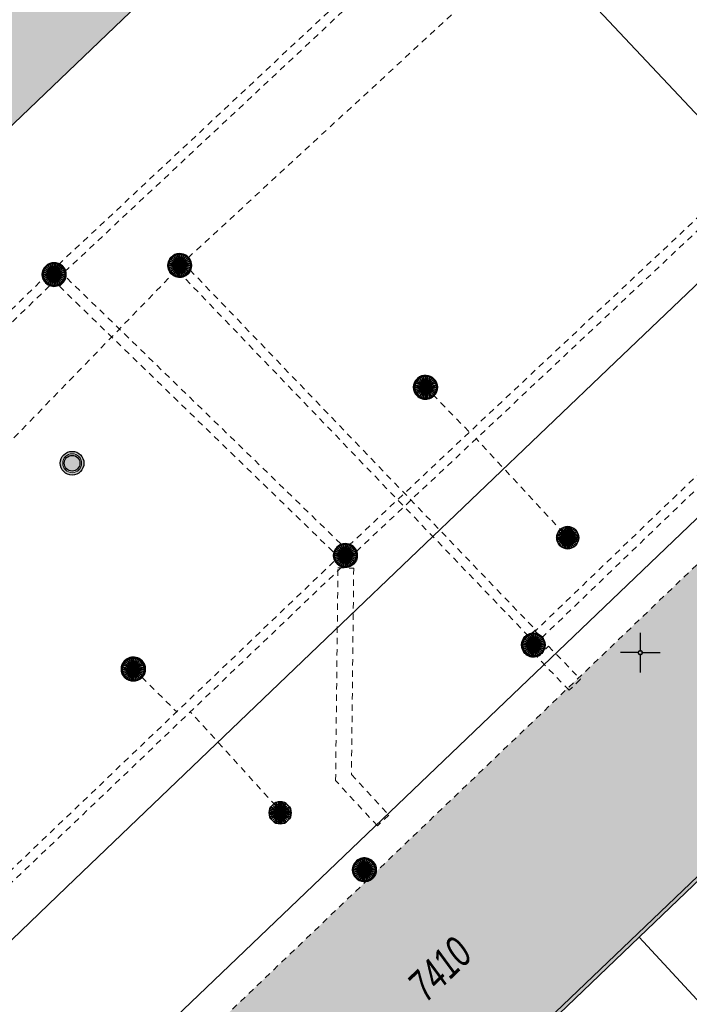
# Model space of a CAD drawing. Header units: metres. Extents: x 2695560 to 2696939, y 1260491 to 1262050.
# Tile 474 of 656: x 2695781 to 2695803, y 1261164 to 1261195. Entities that reach past the tile are written whole.
import ezdxf

# ---------------------------------------------------------------- set-up
doc = ezdxf.new("R2010")
doc.units = ezdxf.units.M
doc.linetypes.add('AUSGEZOGEN', pattern=[0])
doc.linetypes.add('VERDECKT2_S2', pattern=[0.36, 0.2, -0.16])
for name, color, linetype in [('XR$1$AV_Flächen (EO)', 7, 'AUSGEZOGEN'), ('XR$1$AV_Gebäudeflächen (BB)', 7, 'AUSGEZOGEN'), ('XR$1$AV_Gebäudeflächen (EO)', 7, 'AUSGEZOGEN'), ('XR$1$AV_Koordinatennetzpunkte', 7, 'AUSGEZOGEN'), ('XR$1$AV_Linien (BB)', 7, 'AUSGEZOGEN'), ('XR$1$AV_Versicherung-Nr.', 7, 'AUSGEZOGEN'), ('XR$1$AW_LK_Einlaufschacht alt', 24, 'AUSGEZOGEN'), ('XR$1$AW_LK_Schachtdeckel', 24, 'AUSGEZOGEN'), ('XR$1$PFAW', 255, 'AUSGEZOGEN'), ('XR$1$PFWA', 255, 'AUSGEZOGEN'), ('XR$1$WA_LK_Piezometer', 171, 'AUSGEZOGEN')]:
    doc.layers.add(name, color=color, linetype=linetype)
for name, color, linetype, lineweight in [('XR$2$ABW-Flaeche-oberirdisch', 6, 'AUSGEZOGEN', 18), ('XR$2$ABW-Linie-M-ungenau-tot', 6, 'AUSGEZOGEN', 18), ('XR$2$ABW-Linie-R-ungenau', 4, 'VERDECKT2_S2', 18), ('XR$2$ABW-LinieFlaeche-R-ungenau', 4, 'VERDECKT2_S2', 18), ('XR$2$ABW-Punkt', 6, 'AUSGEZOGEN', 18), ('XR$2$WAS-Linie-genau', 5, 'AUSGEZOGEN', 18), ('XR$2$WAS-Punkt', 5, 'AUSGEZOGEN', 18)]:
    doc.layers.add(name, color=color, linetype=linetype, lineweight=lineweight)
doc.styles.add('ARIAL', font='arial.ttf')

# ---------------------------------------------------------------- blocks, each defined once
blk = doc.blocks.new('COMPLEXOBJECT_332')
at = {"layer": 'XR$1$AV_Linien (BB)', "color": 7, "linetype": 'AUSGEZOGEN', "transparency": 33554687}
blk.add_lwpolyline([(5757.09, 11124.929), (5780.161, 11147.021), (5799.968, 11165.987), (5808.077, 11157.223), (5813.076, 11156.026), (5816.613, 11152.343), (5821.719, 11147.027), (5828.696, 11139.827), (5831.99, 11136.417)], dxfattribs=at)
blk = doc.blocks.new('BAV2041')
at = {"color": 7, "transparency": 33554687}
for p, q in [((0, 0.5), (0, 0.05)), ((-0.05, 0), (-0.5, 0)), ((0.05, 0), (0.5, 0)), ((0, -0.05), (0, -0.5))]:
    blk.add_line(p, q, dxfattribs=at)
blk.add_circle((0, 0), 0.05, dxfattribs=at)
for start, end in [(90, 270), (270, 90)]:
    blk.add_arc((0, 0), 0.05, start, end, dxfattribs=at)
blk = doc.blocks.new('BAW2089')
at = {"layer": 'XR$1$PFAW', "transparency": 33554687}
blk.add_hatch(color=7, dxfattribs=at).paths.add_polyline_path([(-0.5, 0.5), (-0.5, -0.5), (0.5, -0.5), (0.5, 0.5)])
at = {"transparency": 33554687}
blk.add_lwpolyline([(-0.5, 0.5), (0.5, 0.5), (0.5, -0.5), (-0.5, -0.5), (-0.5, 0.5)], close=True, dxfattribs=at)
at = {"layer": 'XR$1$PFAW', "transparency": 33554687}
blk.add_lwpolyline([(-0.5, 0.5), (0.5, 0.5), (0.5, -0.5), (-0.5, -0.5), (-0.5, 0.5)], close=True, dxfattribs=at)
blk = doc.blocks.new('BAW2082')
at = {"layer": 'XR$1$PFAW', "transparency": 33554687}
blk.add_hatch(color=7, dxfattribs=at).paths.add_polyline_path([(0.509, -0.003), (0.499, 0.098), (0.469, 0.194), (0.42, 0.283), (0.354, 0.359), (0.274, 0.421), (0.183, 0.466), (0.085, 0.491), (-0.016, 0.496), (-0.116, 0.481), (-0.211, 0.446), (-0.297, 0.392), (-0.37, 0.323), (-0.428, 0.24), (-0.468, 0.147), (-0.488, 0.047), (-0.488, -0.054), (-0.468, -0.153), (-0.428, -0.246), (-0.37, -0.329), (-0.297, -0.398), (-0.211, -0.452), (-0.116, -0.487), (-0.016, -0.502), (0.085, -0.497), (0.183, -0.472), (0.274, -0.427), (0.354, -0.366), (0.42, -0.289), (0.469, -0.2), (0.499, -0.104)])
at = {"transparency": 33554687}
for start, end in [(91.1948, 268.8052), (268.8052, 91.1948)]:
    blk.add_arc((0.01, 0), 0.5, start, end, dxfattribs=at)
at = {"layer": 'XR$1$PFAW', "transparency": 33554687}
blk.add_circle((0.009, -0.003), 0.5, dxfattribs=at)
blk = doc.blocks.new('BAW2088')
at = {"layer": 'XR$1$PFAW', "transparency": 33554687}
blk.add_hatch(color=253, dxfattribs=at).paths.add_polyline_path([(0.51, 0), (0.5, 0.101), (0.47, 0.197), (0.421, 0.286), (0.355, 0.362), (0.275, 0.424), (0.184, 0.469), (0.086, 0.494), (-0.015, 0.499), (-0.115, 0.484), (-0.21, 0.449), (-0.296, 0.395), (-0.369, 0.326), (-0.427, 0.243), (-0.467, 0.15), (-0.487, 0.051), (-0.487, -0.051), (-0.467, -0.15), (-0.427, -0.243), (-0.369, -0.326), (-0.296, -0.395), (-0.21, -0.449), (-0.115, -0.484), (-0.015, -0.499), (0.086, -0.494), (0.184, -0.469), (0.275, -0.424), (0.355, -0.362), (0.421, -0.286), (0.47, -0.197), (0.5, -0.101)])
at = {"transparency": 33554687}
for start, end in [(91.1948, 268.8052), (268.8052, 91.1948)]:
    blk.add_arc((0.01, 0), 0.5, start, end, dxfattribs=at)
at = {"layer": 'XR$1$PFAW', "transparency": 33554687}
blk.add_circle((0.01, 0), 0.5, dxfattribs=at)
blk = doc.blocks.new('BWA1376')
at = {"true_color": 0x000000, "transparency": 33554687}
h = blk.add_hatch(color=18, dxfattribs=at)
h.paths.add_polyline_path([(0.5, 0), (0.49, 0.101), (0.459, 0.197), (0.41, 0.286), (0.344, 0.362), (0.264, 0.424), (0.174, 0.469), (0.076, 0.494), (-0.025, 0.499), (-0.125, 0.484), (-0.22, 0.449), (-0.306, 0.395), (-0.379, 0.326), (-0.437, 0.243), (-0.477, 0.15), (-0.497, 0.051), (-0.497, -0.051), (-0.477, -0.15), (-0.437, -0.243), (-0.379, -0.326), (-0.306, -0.395), (-0.22, -0.449), (-0.125, -0.484), (-0.025, -0.499), (0.076, -0.494), (0.174, -0.469), (0.264, -0.424), (0.344, -0.362), (0.41, -0.286), (0.459, -0.197), (0.49, -0.101)])
h.paths.add_polyline_path([(0.326, 0.067), (0.333, 0), (0.326, -0.067), (0.306, -0.131), (0.273, -0.19), (0.229, -0.241), (0.176, -0.283), (0.116, -0.312), (0.05, -0.329), (-0.017, -0.333), (-0.083, -0.322), (-0.147, -0.299), (-0.204, -0.263), (-0.253, -0.217), (-0.291, -0.162), (-0.318, -0.1), (-0.331, -0.034), (-0.331, 0.034), (-0.318, 0.1), (-0.291, 0.162), (-0.253, 0.217), (-0.204, 0.263), (-0.147, 0.299), (-0.083, 0.322), (-0.017, 0.333), (0.05, 0.329), (0.116, 0.312), (0.176, 0.283), (0.229, 0.241), (0.273, 0.19), (0.306, 0.131)], flags=16)
at = {"layer": 'XR$1$PFWA', "transparency": 33554687}
blk.add_hatch(color=7, dxfattribs=at).paths.add_polyline_path([(0.5, 0), (0.49, 0.101), (0.459, 0.197), (0.41, 0.286), (0.344, 0.362), (0.264, 0.424), (0.174, 0.469), (0.076, 0.494), (-0.025, 0.499), (-0.125, 0.484), (-0.22, 0.449), (-0.306, 0.395), (-0.379, 0.326), (-0.437, 0.243), (-0.477, 0.15), (-0.497, 0.051), (-0.497, -0.051), (-0.477, -0.15), (-0.437, -0.243), (-0.379, -0.326), (-0.306, -0.395), (-0.22, -0.449), (-0.125, -0.484), (-0.025, -0.499), (0.076, -0.494), (0.174, -0.469), (0.264, -0.424), (0.344, -0.362), (0.41, -0.286), (0.459, -0.197), (0.49, -0.101)])
at = {"transparency": 33554687}
for radius in [0.5, 0.333]:
    blk.add_circle((0, 0), radius, dxfattribs=at)
blk = doc.blocks.new('WAS-SCHACHT')
at = {"layer": 'XR$2$WAS-Punkt', "linetype": 'AUSGEZOGEN', "transparency": 33554687}
blk.add_circle((0, 0, 502500), 300, dxfattribs=at)
blk = doc.blocks.new('ABW-NORMSCHACHT_WEITERE')
at = {"layer": 'XR$2$ABW-Punkt', "linetype": 'AUSGEZOGEN', "lineweight": 25, "transparency": 33554687}
for points in [[(-196, 39, 2500), (0, 0, 2500), (-200, 0, 2500)], [(-196, 39), (0, 0), (-200, 0)], [(-196, 39, 2500), (-196, 39), (-200, 0), (-200, 0, 2500)], [(-200, 0, 2500), (0, 0, 2500), (-196, -39, 2500)], [(-200, 0), (0, 0), (-196, -39)], [(-185, 77, 2500), (0, 0, 2500), (-196, 39, 2500)], [(-185, 77), (0, 0), (-196, 39)], [(-185, 77, 2500), (-185, 77), (-196, 39), (-196, 39, 2500)], [(-196, -39, 2500), (0, 0, 2500), (-185, -77, 2500)], [(-196, -39), (0, 0), (-185, -77)], [(-166, 111, 2500), (0, 0, 2500), (-185, 77, 2500)], [(-166, 111), (0, 0), (-185, 77)], [(-166, 111, 2500), (-166, 111), (-185, 77), (-185, 77, 2500)], [(-185, -77, 2500), (0, 0, 2500), (-166, -111, 2500)], [(-185, -77), (0, 0), (-166, -111)], [(-141, 141, 2500), (0, 0, 2500), (-166, 111, 2500)], [(-141, 141), (0, 0), (-166, 111)], [(-141, 141, 2500), (-141, 141), (-166, 111), (-166, 111, 2500)], [(-166, -111, 2500), (0, 0, 2500), (-141, -141, 2500)], [(-166, -111), (0, 0), (-141, -141)], [(-111, 166, 2500), (0, 0, 2500), (-141, 141, 2500)], [(-111, 166), (0, 0), (-141, 141)], [(-111, 166, 2500), (-111, 166), (-141, 141), (-141, 141, 2500)], [(-141, -141, 2500), (0, 0, 2500), (-111, -166, 2500)], [(-141, -141), (0, 0), (-111, -166)], [(-77, 185, 2500), (0, 0, 2500), (-111, 166, 2500)], [(-77, 185), (0, 0), (-111, 166)], [(-77, 185, 2500), (-77, 185), (-111, 166), (-111, 166, 2500)], [(-111, -166, 2500), (0, 0, 2500), (-77, -185, 2500)], [(-111, -166), (0, 0), (-77, -185)], [(-39, 196, 2500), (0, 0, 2500), (-77, 185, 2500)], [(-39, 196), (0, 0), (-77, 185)], [(-39, 196, 2500), (-39, 196), (-77, 185), (-77, 185, 2500)], [(-77, -185, 2500), (0, 0, 2500), (-39, -196, 2500)], [(-77, -185), (0, 0), (-39, -196)], [(0, 200, 2500), (0, 0, 2500), (-39, 196, 2500)], [(0, 200), (0, 0), (-39, 196)], [(0, 200, 2500), (0, 200), (-39, 196), (-39, 196, 2500)], [(-39, -196, 2500), (0, 0, 2500), (0, -200, 2500)], [(-39, -196), (0, 0), (0, -200)], [(39, 196, 2500), (0, 0, 2500), (0, 200, 2500)], [(39, 196), (0, 0), (0, 200)], [(39, 196, 2500), (39, 196), (0, 200), (0, 200, 2500)], [(77, 185, 2500), (0, 0, 2500), (39, 196, 2500)], [(77, 185), (0, 0), (39, 196)], [(111, 166, 2500), (0, 0, 2500), (77, 185, 2500)], [(111, 166), (0, 0), (77, 185)], [(141, 141, 2500), (0, 0, 2500), (111, 166, 2500)], [(141, 141), (0, 0), (111, 166)], [(166, 111, 2500), (0, 0, 2500), (141, 141, 2500)], [(166, 111), (0, 0), (141, 141)], [(185, 77, 2500), (0, 0, 2500), (166, 111, 2500)], [(185, 77), (0, 0), (166, 111)], [(196, 39, 2500), (0, 0, 2500), (185, 77, 2500)], [(196, 39), (0, 0), (185, 77)], [(200, 0, 2500), (0, 0, 2500), (196, 39, 2500)], [(200, 0), (0, 0), (196, 39)], [(0, -200, 2500), (0, 0, 2500), (39, -196, 2500)], [(39, -196, 2500), (0, 0, 2500), (77, -185, 2500)], [(77, -185, 2500), (0, 0, 2500), (111, -166, 2500)], [(111, -166, 2500), (0, 0, 2500), (141, -141, 2500)], [(141, -141, 2500), (0, 0, 2500), (166, -111, 2500)], [(166, -111, 2500), (0, 0, 2500), (185, -77, 2500)], [(185, -77, 2500), (0, 0, 2500), (196, -39, 2500)], [(196, -39, 2500), (0, 0, 2500), (200, 0, 2500)], [(0, -200), (0, 0), (39, -196)], [(39, -196), (0, 0), (77, -185)], [(77, -185), (0, 0), (111, -166)], [(111, -166), (0, 0), (141, -141)], [(141, -141), (0, 0), (166, -111)], [(166, -111), (0, 0), (185, -77)], [(185, -77), (0, 0), (196, -39)], [(196, -39), (0, 0), (200, 0)], [(77, 185, 2500), (77, 185), (39, 196), (39, 196, 2500)], [(111, 166, 2500), (111, 166), (77, 185), (77, 185, 2500)], [(141, 141, 2500), (141, 141), (111, 166), (111, 166, 2500)], [(166, 111, 2500), (166, 111), (141, 141), (141, 141, 2500)], [(185, 77, 2500), (185, 77), (166, 111), (166, 111, 2500)], [(196, 39, 2500), (196, 39), (185, 77), (185, 77, 2500)], [(200, 0, 2500), (200, 0), (196, 39), (196, 39, 2500)], [(-200, 0, 2500), (-200, 0), (-196, -39), (-196, -39, 2500)], [(-196, -39, 2500), (-196, -39), (-185, -77), (-185, -77, 2500)], [(-185, -77, 2500), (-185, -77), (-166, -111), (-166, -111, 2500)], [(-166, -111, 2500), (-166, -111), (-141, -141), (-141, -141, 2500)], [(-141, -141, 2500), (-141, -141), (-111, -166), (-111, -166, 2500)], [(-111, -166, 2500), (-111, -166), (-77, -185), (-77, -185, 2500)], [(-77, -185, 2500), (-77, -185), (-39, -196), (-39, -196, 2500)], [(-39, -196, 2500), (-39, -196), (0, -200), (0, -200, 2500)], [(0, -200, 2500), (0, -200), (39, -196), (39, -196, 2500)], [(39, -196, 2500), (39, -196), (77, -185), (77, -185, 2500)], [(77, -185, 2500), (77, -185), (111, -166), (111, -166, 2500)], [(111, -166, 2500), (111, -166), (141, -141), (141, -141, 2500)], [(141, -141, 2500), (141, -141), (166, -111), (166, -111, 2500)], [(166, -111, 2500), (166, -111), (185, -77), (185, -77, 2500)], [(185, -77, 2500), (185, -77), (196, -39), (196, -39, 2500)], [(196, -39, 2500), (196, -39), (200, 0), (200, 0, 2500)]]:
    blk.add_3dface(points, dxfattribs=at)
blk = doc.blocks.new('ABW-KONTROLLSCHACHT')
at = {"layer": 'XR$2$ABW-Punkt', "linetype": 'AUSGEZOGEN', "lineweight": 25, "transparency": 33554687}
for points in [[(-134, 323, 2500), (0, 0, 2500), (-194, 291, 2500)], [(-134, 323), (0, 0), (-194, 291)], [(-134, 323, 2500), (-134, 323), (-194, 291), (-194, 291, 2500)], [(-68, 343, 2500), (0, 0, 2500), (-134, 323, 2500)], [(-68, 343), (0, 0), (-134, 323)], [(-68, 343, 2500), (-68, 343), (-134, 323), (-134, 323, 2500)], [(0, 350, 2500), (0, 0, 2500), (-68, 343, 2500)], [(0, 350), (0, 0), (-68, 343)], [(0, 350, 2500), (0, 350), (-68, 343), (-68, 343, 2500)], [(68, 343, 2500), (0, 0, 2500), (0, 350, 2500)], [(68, 343), (0, 0), (0, 350)], [(68, 343, 2500), (68, 343), (0, 350), (0, 350, 2500)], [(134, 323, 2500), (0, 0, 2500), (68, 343, 2500)], [(134, 323), (0, 0), (68, 343)], [(194, 291, 2500), (0, 0, 2500), (134, 323, 2500)], [(194, 291), (0, 0), (134, 323)], [(134, 323, 2500), (134, 323), (68, 343), (68, 343, 2500)], [(194, 291, 2500), (194, 291), (134, 323), (134, 323, 2500)], [(-343, 68, 2500), (0, 0, 2500), (-350, 0, 2500)], [(-343, 68), (0, 0), (-350, 0)], [(-343, 68, 2500), (-343, 68), (-350, 0), (-350, 0, 2500)], [(-350, 0, 2500), (0, 0, 2500), (-343, -68, 2500)], [(-350, 0), (0, 0), (-343, -68)], [(-323, 134, 2500), (0, 0, 2500), (-343, 68, 2500)], [(-323, 134), (0, 0), (-343, 68)], [(-323, 134, 2500), (-323, 134), (-343, 68), (-343, 68, 2500)], [(-343, -68, 2500), (0, 0, 2500), (-323, -134, 2500)], [(-343, -68), (0, 0), (-323, -134)], [(-291, 194, 2500), (0, 0, 2500), (-323, 134, 2500)], [(-291, 194), (0, 0), (-323, 134)], [(-291, 194, 2500), (-291, 194), (-323, 134), (-323, 134, 2500)], [(-323, -134, 2500), (0, 0, 2500), (-291, -194, 2500)], [(-323, -134), (0, 0), (-291, -194)], [(-247, 247, 2500), (0, 0, 2500), (-291, 194, 2500)], [(-247, 247), (0, 0), (-291, 194)], [(-247, 247, 2500), (-247, 247), (-291, 194), (-291, 194, 2500)], [(-291, -194, 2500), (0, 0, 2500), (-247, -247, 2500)], [(-291, -194), (0, 0), (-247, -247)], [(-194, 291, 2500), (0, 0, 2500), (-247, 247, 2500)], [(-194, 291), (0, 0), (-247, 247)], [(-194, 291, 2500), (-194, 291), (-247, 247), (-247, 247, 2500)], [(-247, -247, 2500), (0, 0, 2500), (-194, -291, 2500)], [(-247, -247), (0, 0), (-194, -291)], [(-194, -291, 2500), (0, 0, 2500), (-134, -323, 2500)], [(-194, -291), (0, 0), (-134, -323)], [(-134, -323, 2500), (0, 0, 2500), (-68, -343, 2500)], [(-134, -323), (0, 0), (-68, -343)], [(-68, -343, 2500), (0, 0, 2500), (0, -350, 2500)], [(-68, -343), (0, 0), (0, -350)], [(247, 247, 2500), (0, 0, 2500), (194, 291, 2500)], [(247, 247), (0, 0), (194, 291)], [(291, 194, 2500), (0, 0, 2500), (247, 247, 2500)], [(291, 194), (0, 0), (247, 247)], [(323, 134, 2500), (0, 0, 2500), (291, 194, 2500)], [(323, 134), (0, 0), (291, 194)], [(343, 68, 2500), (0, 0, 2500), (323, 134, 2500)], [(343, 68), (0, 0), (323, 134)], [(350, 0, 2500), (0, 0, 2500), (343, 68, 2500)], [(350, 0), (0, 0), (343, 68)], [(0, -350, 2500), (0, 0, 2500), (68, -343, 2500)], [(68, -343, 2500), (0, 0, 2500), (134, -323, 2500)], [(134, -323, 2500), (0, 0, 2500), (194, -291, 2500)], [(194, -291, 2500), (0, 0, 2500), (247, -247, 2500)], [(247, -247, 2500), (0, 0, 2500), (291, -194, 2500)], [(291, -194, 2500), (0, 0, 2500), (323, -134, 2500)], [(323, -134, 2500), (0, 0, 2500), (343, -68, 2500)], [(343, -68, 2500), (0, 0, 2500), (350, 0, 2500)], [(0, -350), (0, 0), (68, -343)], [(68, -343), (0, 0), (134, -323)], [(134, -323), (0, 0), (194, -291)], [(194, -291), (0, 0), (247, -247)], [(247, -247), (0, 0), (291, -194)], [(291, -194), (0, 0), (323, -134)], [(323, -134), (0, 0), (343, -68)], [(343, -68), (0, 0), (350, 0)], [(247, 247, 2500), (247, 247), (194, 291), (194, 291, 2500)], [(291, 194, 2500), (291, 194), (247, 247), (247, 247, 2500)], [(323, 134, 2500), (323, 134), (291, 194), (291, 194, 2500)], [(343, 68, 2500), (343, 68), (323, 134), (323, 134, 2500)], [(350, 0, 2500), (350, 0), (343, 68), (343, 68, 2500)], [(-350, 0, 2500), (-350, 0), (-343, -68), (-343, -68, 2500)], [(-343, -68, 2500), (-343, -68), (-323, -134), (-323, -134, 2500)], [(-323, -134, 2500), (-323, -134), (-291, -194), (-291, -194, 2500)], [(-291, -194, 2500), (-291, -194), (-247, -247), (-247, -247, 2500)], [(-247, -247, 2500), (-247, -247), (-194, -291), (-194, -291, 2500)], [(-194, -291, 2500), (-194, -291), (-134, -323), (-134, -323, 2500)], [(134, -323, 2500), (134, -323), (194, -291), (194, -291, 2500)], [(194, -291, 2500), (194, -291), (247, -247), (247, -247, 2500)], [(247, -247, 2500), (247, -247), (291, -194), (291, -194, 2500)], [(291, -194, 2500), (291, -194), (323, -134), (323, -134, 2500)], [(323, -134, 2500), (323, -134), (343, -68), (343, -68, 2500)], [(343, -68, 2500), (343, -68), (350, 0), (350, 0, 2500)], [(-134, -323, 2500), (-134, -323), (-68, -343), (-68, -343, 2500)], [(-68, -343, 2500), (-68, -343), (0, -350), (0, -350, 2500)], [(0, -350, 2500), (0, -350), (68, -343), (68, -343, 2500)], [(68, -343, 2500), (68, -343), (134, -323), (134, -323, 2500)]]:
    blk.add_3dface(points, dxfattribs=at)
blk = doc.blocks.new('ABW-SCHLAMMSAMMLER_RUND')
at = {"layer": 'XR$2$ABW-Punkt', "linetype": 'AUSGEZOGEN', "lineweight": 13, "transparency": 33554687}
for p, q in [((-70, 75, 2500), (70, 75, 2500)), ((-70, -75, 2500), (70, -75, 2500))]:
    blk.add_line(p, q, dxfattribs=at)
blk.add_polyline3d([(90, 0, 2500), (0, 0, 2500), (-90, 0, 2500)], dxfattribs=at)
at = {"layer": 'XR$2$ABW-Punkt', "linetype": 'AUSGEZOGEN', "lineweight": 25, "transparency": 33554687}
for points in [[(-147, 29, 2500), (0, 0, 2500), (-150, 0, 2500)], [(-147, 29), (0, 0), (-150, 0)], [(-147, 29, 2500), (-147, 29), (-150, 0), (-150, 0, 2500)], [(-150, 0, 2500), (0, 0, 2500), (-147, -29, 2500)], [(-150, 0), (0, 0), (-147, -29)], [(-139, 57, 2500), (0, 0, 2500), (-147, 29, 2500)], [(-139, 57), (0, 0), (-147, 29)], [(-139, 57, 2500), (-139, 57), (-147, 29), (-147, 29, 2500)], [(-147, -29, 2500), (0, 0, 2500), (-139, -57, 2500)], [(-147, -29), (0, 0), (-139, -57)], [(-125, 83, 2500), (0, 0, 2500), (-139, 57, 2500)], [(-125, 83), (0, 0), (-139, 57)], [(-125, 83, 2500), (-125, 83), (-139, 57), (-139, 57, 2500)], [(-139, -57, 2500), (0, 0, 2500), (-125, -83, 2500)], [(-139, -57), (0, 0), (-125, -83)], [(-106, 106, 2500), (0, 0, 2500), (-125, 83, 2500)], [(-106, 106), (0, 0), (-125, 83)], [(-106, 106, 2500), (-106, 106), (-125, 83), (-125, 83, 2500)], [(-125, -83, 2500), (0, 0, 2500), (-106, -106, 2500)], [(-125, -83), (0, 0), (-106, -106)], [(-83, 125, 2500), (0, 0, 2500), (-106, 106, 2500)], [(-83, 125), (0, 0), (-106, 106)], [(-83, 125, 2500), (-83, 125), (-106, 106), (-106, 106, 2500)], [(-106, -106, 2500), (0, 0, 2500), (-83, -125, 2500)], [(-106, -106), (0, 0), (-83, -125)], [(-57, 139, 2500), (0, 0, 2500), (-83, 125, 2500)], [(-57, 139), (0, 0), (-83, 125)], [(-57, 139, 2500), (-57, 139), (-83, 125), (-83, 125, 2500)], [(-83, -125, 2500), (0, 0, 2500), (-57, -139, 2500)], [(-83, -125), (0, 0), (-57, -139)], [(-29, 147, 2500), (0, 0, 2500), (-57, 139, 2500)], [(-29, 147), (0, 0), (-57, 139)], [(-29, 147, 2500), (-29, 147), (-57, 139), (-57, 139, 2500)], [(-57, -139, 2500), (0, 0, 2500), (-29, -147, 2500)], [(-57, -139), (0, 0), (-29, -147)], [(0, 150, 2500), (0, 0, 2500), (-29, 147, 2500)], [(0, 150), (0, 0), (-29, 147)], [(0, 150, 2500), (0, 150), (-29, 147), (-29, 147, 2500)], [(-29, -147, 2500), (0, 0, 2500), (0, -150, 2500)], [(-29, -147), (0, 0), (0, -150)], [(29, 147, 2500), (0, 0, 2500), (0, 150, 2500)], [(29, 147), (0, 0), (0, 150)], [(29, 147, 2500), (29, 147), (0, 150), (0, 150, 2500)], [(57, 139, 2500), (0, 0, 2500), (29, 147, 2500)], [(57, 139), (0, 0), (29, 147)], [(83, 125, 2500), (0, 0, 2500), (57, 139, 2500)], [(83, 125), (0, 0), (57, 139)], [(106, 106, 2500), (0, 0, 2500), (83, 125, 2500)], [(106, 106), (0, 0), (83, 125)], [(125, 83, 2500), (0, 0, 2500), (106, 106, 2500)], [(125, 83), (0, 0), (106, 106)], [(139, 57, 2500), (0, 0, 2500), (125, 83, 2500)], [(139, 57), (0, 0), (125, 83)], [(147, 29, 2500), (0, 0, 2500), (139, 57, 2500)], [(147, 29), (0, 0), (139, 57)], [(150, 0, 2500), (0, 0, 2500), (147, 29, 2500)], [(150, 0), (0, 0), (147, 29)], [(0, -150, 2500), (0, 0, 2500), (29, -147, 2500)], [(29, -147, 2500), (0, 0, 2500), (57, -139, 2500)], [(57, -139, 2500), (0, 0, 2500), (83, -125, 2500)], [(83, -125, 2500), (0, 0, 2500), (106, -106, 2500)], [(106, -106, 2500), (0, 0, 2500), (125, -83, 2500)], [(125, -83, 2500), (0, 0, 2500), (139, -57, 2500)], [(139, -57, 2500), (0, 0, 2500), (147, -29, 2500)], [(147, -29, 2500), (0, 0, 2500), (150, 0, 2500)], [(0, -150), (0, 0), (29, -147)], [(29, -147), (0, 0), (57, -139)], [(57, -139), (0, 0), (83, -125)], [(83, -125), (0, 0), (106, -106)], [(106, -106), (0, 0), (125, -83)], [(125, -83), (0, 0), (139, -57)], [(139, -57), (0, 0), (147, -29)], [(147, -29), (0, 0), (150, 0)], [(57, 139, 2500), (57, 139), (29, 147), (29, 147, 2500)], [(83, 125, 2500), (83, 125), (57, 139), (57, 139, 2500)], [(106, 106, 2500), (106, 106), (83, 125), (83, 125, 2500)], [(125, 83, 2500), (125, 83), (106, 106), (106, 106, 2500)], [(139, 57, 2500), (139, 57), (125, 83), (125, 83, 2500)], [(147, 29, 2500), (147, 29), (139, 57), (139, 57, 2500)], [(150, 0, 2500), (150, 0), (147, 29), (147, 29, 2500)], [(-150, 0, 2500), (-150, 0), (-147, -29), (-147, -29, 2500)], [(-147, -29, 2500), (-147, -29), (-139, -57), (-139, -57, 2500)], [(-139, -57, 2500), (-139, -57), (-125, -83), (-125, -83, 2500)], [(-125, -83, 2500), (-125, -83), (-106, -106), (-106, -106, 2500)], [(-106, -106, 2500), (-106, -106), (-83, -125), (-83, -125, 2500)], [(-83, -125, 2500), (-83, -125), (-57, -139), (-57, -139, 2500)], [(-57, -139, 2500), (-57, -139), (-29, -147), (-29, -147, 2500)], [(-29, -147, 2500), (-29, -147), (0, -150), (0, -150, 2500)], [(0, -150, 2500), (0, -150), (29, -147), (29, -147, 2500)], [(29, -147, 2500), (29, -147), (57, -139), (57, -139, 2500)], [(57, -139, 2500), (57, -139), (83, -125), (83, -125, 2500)], [(83, -125, 2500), (83, -125), (106, -106), (106, -106, 2500)], [(106, -106, 2500), (106, -106), (125, -83), (125, -83, 2500)], [(125, -83, 2500), (125, -83), (139, -57), (139, -57, 2500)], [(139, -57, 2500), (139, -57), (147, -29), (147, -29, 2500)], [(147, -29, 2500), (147, -29), (150, 0), (150, 0, 2500)]]:
    blk.add_3dface(points, dxfattribs=at)
blk = doc.blocks.new('ABW-EINLAUFSCHACHT_RUND')
at = {"layer": 'XR$2$ABW-Linie-M-ungenau-tot', "linetype": 'AUSGEZOGEN', "lineweight": 25, "transparency": 33554687}
for points in [[(-147, 29, 2500), (0, 0, 2500), (-150, 0, 2500)], [(-147, 29), (0, 0), (-150, 0)], [(-147, 29, 2500), (-147, 29), (-150, 0), (-150, 0, 2500)], [(-150, 0, 2500), (0, 0, 2500), (-147, -29, 2500)], [(-150, 0), (0, 0), (-147, -29)], [(-150, 0, 2500), (-150, 0), (-147, -29), (-147, -29, 2500)], [(-139, 57, 2500), (0, 0, 2500), (-147, 29, 2500)], [(-139, 57), (0, 0), (-147, 29)], [(-139, 57, 2500), (-139, 57), (-147, 29), (-147, 29, 2500)], [(-147, -29, 2500), (0, 0, 2500), (-139, -57, 2500)], [(-147, -29), (0, 0), (-139, -57)], [(-125, 83, 2500), (0, 0, 2500), (-139, 57, 2500)], [(-125, 83), (0, 0), (-139, 57)], [(-125, 83, 2500), (-125, 83), (-139, 57), (-139, 57, 2500)], [(-139, -57, 2500), (0, 0, 2500), (-125, -83, 2500)], [(-139, -57), (0, 0), (-125, -83)], [(-106, 106, 2500), (0, 0, 2500), (-125, 83, 2500)], [(-106, 106), (0, 0), (-125, 83)], [(-106, 106, 2500), (-106, 106), (-125, 83), (-125, 83, 2500)], [(-125, -83, 2500), (0, 0, 2500), (-106, -106, 2500)], [(-125, -83), (0, 0), (-106, -106)], [(-83, 125, 2500), (0, 0, 2500), (-106, 106, 2500)], [(-83, 125), (0, 0), (-106, 106)], [(-83, 125, 2500), (-83, 125), (-106, 106), (-106, 106, 2500)], [(-106, -106, 2500), (0, 0, 2500), (-83, -125, 2500)], [(-106, -106), (0, 0), (-83, -125)], [(-57, 139, 2500), (0, 0, 2500), (-83, 125, 2500)], [(-57, 139), (0, 0), (-83, 125)], [(-57, 139, 2500), (-57, 139), (-83, 125), (-83, 125, 2500)], [(-83, -125, 2500), (0, 0, 2500), (-57, -139, 2500)], [(-83, -125), (0, 0), (-57, -139)], [(-29, 147, 2500), (0, 0, 2500), (-57, 139, 2500)], [(-29, 147), (0, 0), (-57, 139)], [(-29, 147, 2500), (-29, 147), (-57, 139), (-57, 139, 2500)], [(-57, -139, 2500), (0, 0, 2500), (-29, -147, 2500)], [(-57, -139), (0, 0), (-29, -147)], [(0, 150, 2500), (0, 0, 2500), (-29, 147, 2500)], [(0, 150), (0, 0), (-29, 147)], [(0, 150, 2500), (0, 150), (-29, 147), (-29, 147, 2500)], [(-29, -147, 2500), (0, 0, 2500), (0, -150, 2500)], [(-29, -147), (0, 0), (0, -150)], [(29, 147, 2500), (0, 0, 2500), (0, 150, 2500)], [(29, 147), (0, 0), (0, 150)], [(29, 147, 2500), (29, 147), (0, 150), (0, 150, 2500)], [(57, 139, 2500), (0, 0, 2500), (29, 147, 2500)], [(57, 139), (0, 0), (29, 147)], [(83, 125, 2500), (0, 0, 2500), (57, 139, 2500)], [(83, 125), (0, 0), (57, 139)], [(106, 106, 2500), (0, 0, 2500), (83, 125, 2500)], [(106, 106), (0, 0), (83, 125)], [(125, 83, 2500), (0, 0, 2500), (106, 106, 2500)], [(125, 83), (0, 0), (106, 106)], [(139, 57, 2500), (0, 0, 2500), (125, 83, 2500)], [(139, 57), (0, 0), (125, 83)], [(147, 29, 2500), (0, 0, 2500), (139, 57, 2500)], [(147, 29), (0, 0), (139, 57)], [(150, 0, 2500), (0, 0, 2500), (147, 29, 2500)], [(150, 0), (0, 0), (147, 29)], [(0, -150, 2500), (0, 0, 2500), (29, -147, 2500)], [(29, -147, 2500), (0, 0, 2500), (57, -139, 2500)], [(57, -139, 2500), (0, 0, 2500), (83, -125, 2500)], [(83, -125, 2500), (0, 0, 2500), (106, -106, 2500)], [(106, -106, 2500), (0, 0, 2500), (125, -83, 2500)], [(125, -83, 2500), (0, 0, 2500), (139, -57, 2500)], [(139, -57, 2500), (0, 0, 2500), (147, -29, 2500)], [(147, -29, 2500), (0, 0, 2500), (150, 0, 2500)], [(0, -150), (0, 0), (29, -147)], [(29, -147), (0, 0), (57, -139)], [(57, -139), (0, 0), (83, -125)], [(83, -125), (0, 0), (106, -106)], [(106, -106), (0, 0), (125, -83)], [(125, -83), (0, 0), (139, -57)], [(139, -57), (0, 0), (147, -29)], [(147, -29), (0, 0), (150, 0)], [(57, 139, 2500), (57, 139), (29, 147), (29, 147, 2500)], [(83, 125, 2500), (83, 125), (57, 139), (57, 139, 2500)], [(106, 106, 2500), (106, 106), (83, 125), (83, 125, 2500)], [(125, 83, 2500), (125, 83), (106, 106), (106, 106, 2500)], [(139, 57, 2500), (139, 57), (125, 83), (125, 83, 2500)], [(147, 29, 2500), (147, 29), (139, 57), (139, 57, 2500)], [(150, 0, 2500), (150, 0), (147, 29), (147, 29, 2500)], [(147, -29, 2500), (147, -29), (150, 0), (150, 0, 2500)], [(-147, -29, 2500), (-147, -29), (-139, -57), (-139, -57, 2500)], [(-139, -57, 2500), (-139, -57), (-125, -83), (-125, -83, 2500)], [(-125, -83, 2500), (-125, -83), (-106, -106), (-106, -106, 2500)], [(-106, -106, 2500), (-106, -106), (-83, -125), (-83, -125, 2500)], [(-83, -125, 2500), (-83, -125), (-57, -139), (-57, -139, 2500)], [(-57, -139, 2500), (-57, -139), (-29, -147), (-29, -147, 2500)], [(-29, -147, 2500), (-29, -147), (0, -150), (0, -150, 2500)], [(0, -150, 2500), (0, -150), (29, -147), (29, -147, 2500)], [(29, -147, 2500), (29, -147), (57, -139), (57, -139, 2500)], [(57, -139, 2500), (57, -139), (83, -125), (83, -125, 2500)], [(83, -125, 2500), (83, -125), (106, -106), (106, -106, 2500)], [(106, -106, 2500), (106, -106), (125, -83), (125, -83, 2500)], [(125, -83, 2500), (125, -83), (139, -57), (139, -57, 2500)], [(139, -57, 2500), (139, -57), (147, -29), (147, -29, 2500)]]:
    blk.add_3dface(points, dxfattribs=at)
blk = doc.blocks.new('ABW-DECKEL')
at = {"layer": 'XR$2$ABW-Punkt', "linetype": 'AUSGEZOGEN', "lineweight": 25, "transparency": 33554687}
for points in [[(-134, 323, 2500), (0, 0, 2500), (-194, 291, 2500)], [(-134, 323), (0, 0), (-194, 291)], [(-134, 323, 2500), (-134, 323), (-194, 291), (-194, 291, 2500)], [(-68, 343, 2500), (0, 0, 2500), (-134, 323, 2500)], [(-68, 343), (0, 0), (-134, 323)], [(-68, 343, 2500), (-68, 343), (-134, 323), (-134, 323, 2500)], [(0, 350, 2500), (0, 0, 2500), (-68, 343, 2500)], [(0, 350), (0, 0), (-68, 343)], [(0, 350, 2500), (0, 350), (-68, 343), (-68, 343, 2500)], [(68, 343, 2500), (0, 0, 2500), (0, 350, 2500)], [(68, 343), (0, 0), (0, 350)], [(68, 343, 2500), (68, 343), (0, 350), (0, 350, 2500)], [(134, 323, 2500), (0, 0, 2500), (68, 343, 2500)], [(134, 323), (0, 0), (68, 343)], [(194, 291, 2500), (0, 0, 2500), (134, 323, 2500)], [(194, 291), (0, 0), (134, 323)], [(134, 323, 2500), (134, 323), (68, 343), (68, 343, 2500)], [(194, 291, 2500), (194, 291), (134, 323), (134, 323, 2500)], [(-343, 68, 2500), (0, 0, 2500), (-350, 0, 2500)], [(-343, 68), (0, 0), (-350, 0)], [(-343, 68, 2500), (-343, 68), (-350, 0), (-350, 0, 2500)], [(-350, 0, 2500), (0, 0, 2500), (-343, -68, 2500)], [(-350, 0), (0, 0), (-343, -68)], [(-323, 134, 2500), (0, 0, 2500), (-343, 68, 2500)], [(-323, 134), (0, 0), (-343, 68)], [(-323, 134, 2500), (-323, 134), (-343, 68), (-343, 68, 2500)], [(-343, -68, 2500), (0, 0, 2500), (-323, -134, 2500)], [(-343, -68), (0, 0), (-323, -134)], [(-291, 194, 2500), (0, 0, 2500), (-323, 134, 2500)], [(-291, 194), (0, 0), (-323, 134)], [(-291, 194, 2500), (-291, 194), (-323, 134), (-323, 134, 2500)], [(-323, -134, 2500), (0, 0, 2500), (-291, -194, 2500)], [(-323, -134), (0, 0), (-291, -194)], [(-247, 247, 2500), (0, 0, 2500), (-291, 194, 2500)], [(-247, 247), (0, 0), (-291, 194)], [(-247, 247, 2500), (-247, 247), (-291, 194), (-291, 194, 2500)], [(-291, -194, 2500), (0, 0, 2500), (-247, -247, 2500)], [(-291, -194), (0, 0), (-247, -247)], [(-194, 291, 2500), (0, 0, 2500), (-247, 247, 2500)], [(-194, 291), (0, 0), (-247, 247)], [(-194, 291, 2500), (-194, 291), (-247, 247), (-247, 247, 2500)], [(-247, -247, 2500), (0, 0, 2500), (-194, -291, 2500)], [(-247, -247), (0, 0), (-194, -291)], [(-194, -291, 2500), (0, 0, 2500), (-134, -323, 2500)], [(-194, -291), (0, 0), (-134, -323)], [(-134, -323, 2500), (0, 0, 2500), (-68, -343, 2500)], [(-134, -323), (0, 0), (-68, -343)], [(-68, -343, 2500), (0, 0, 2500), (0, -350, 2500)], [(-68, -343), (0, 0), (0, -350)], [(247, 247, 2500), (0, 0, 2500), (194, 291, 2500)], [(247, 247), (0, 0), (194, 291)], [(291, 194, 2500), (0, 0, 2500), (247, 247, 2500)], [(291, 194), (0, 0), (247, 247)], [(323, 134, 2500), (0, 0, 2500), (291, 194, 2500)], [(323, 134), (0, 0), (291, 194)], [(343, 68, 2500), (0, 0, 2500), (323, 134, 2500)], [(343, 68), (0, 0), (323, 134)], [(350, 0, 2500), (0, 0, 2500), (343, 68, 2500)], [(350, 0), (0, 0), (343, 68)], [(0, -350, 2500), (0, 0, 2500), (68, -343, 2500)], [(68, -343, 2500), (0, 0, 2500), (134, -323, 2500)], [(134, -323, 2500), (0, 0, 2500), (194, -291, 2500)], [(194, -291, 2500), (0, 0, 2500), (247, -247, 2500)], [(247, -247, 2500), (0, 0, 2500), (291, -194, 2500)], [(291, -194, 2500), (0, 0, 2500), (323, -134, 2500)], [(323, -134, 2500), (0, 0, 2500), (343, -68, 2500)], [(343, -68, 2500), (0, 0, 2500), (350, 0, 2500)], [(0, -350), (0, 0), (68, -343)], [(68, -343), (0, 0), (134, -323)], [(134, -323), (0, 0), (194, -291)], [(194, -291), (0, 0), (247, -247)], [(247, -247), (0, 0), (291, -194)], [(291, -194), (0, 0), (323, -134)], [(323, -134), (0, 0), (343, -68)], [(343, -68), (0, 0), (350, 0)], [(247, 247, 2500), (247, 247), (194, 291), (194, 291, 2500)], [(291, 194, 2500), (291, 194), (247, 247), (247, 247, 2500)], [(323, 134, 2500), (323, 134), (291, 194), (291, 194, 2500)], [(343, 68, 2500), (343, 68), (323, 134), (323, 134, 2500)], [(350, 0, 2500), (350, 0), (343, 68), (343, 68, 2500)], [(-350, 0, 2500), (-350, 0), (-343, -68), (-343, -68, 2500)], [(-343, -68, 2500), (-343, -68), (-323, -134), (-323, -134, 2500)], [(-323, -134, 2500), (-323, -134), (-291, -194), (-291, -194, 2500)], [(-291, -194, 2500), (-291, -194), (-247, -247), (-247, -247, 2500)], [(-247, -247, 2500), (-247, -247), (-194, -291), (-194, -291, 2500)], [(-194, -291, 2500), (-194, -291), (-134, -323), (-134, -323, 2500)], [(134, -323, 2500), (134, -323), (194, -291), (194, -291, 2500)], [(194, -291, 2500), (194, -291), (247, -247), (247, -247, 2500)], [(247, -247, 2500), (247, -247), (291, -194), (291, -194, 2500)], [(291, -194, 2500), (291, -194), (323, -134), (323, -134, 2500)], [(323, -134, 2500), (323, -134), (343, -68), (343, -68, 2500)], [(343, -68, 2500), (343, -68), (350, 0), (350, 0, 2500)], [(-134, -323, 2500), (-134, -323), (-68, -343), (-68, -343, 2500)], [(-68, -343, 2500), (-68, -343), (0, -350), (0, -350, 2500)], [(0, -350, 2500), (0, -350), (68, -343), (68, -343, 2500)], [(68, -343, 2500), (68, -343), (134, -323), (134, -323, 2500)]]:
    blk.add_3dface(points, dxfattribs=at)

msp = doc.modelspace()

# ---------------------------------------------------------------- hatches: boundary and pattern name
at = {"layer": 'XR$1$AV_Gebäudeflächen (BB)', "true_color": 0xd2d2d2, "transparency": 33554687}
msp.add_hatch(color=254, dxfattribs=at).paths.add_polyline_path([(2695802.253, 1261211.804), (2695802.506, 1261212.046), (2695803.088, 1261212.602), (2695804.985, 1261214.418), (2695795.221, 1261224.502), (2695792.807, 1261222.189), (2695787.315, 1261227.922), (2695786.523, 1261228.748), (2695786.447, 1261228.827), (2695791.894, 1261234.073), (2695773.998, 1261252.781), (2695712.811, 1261194.153), (2695712.728, 1261194.239), (2695709.278, 1261190.908), (2695712.864, 1261187.14), (2695696.879, 1261171.847), (2695694.22, 1261169.303), (2695694.057, 1261169.147), (2695714.831, 1261147.469), (2695712.456, 1261145.193), (2695722.032, 1261135.149), (2695743.269, 1261155.355), (2695745.466, 1261153.077), (2695748.926, 1261156.407), (2695746.744, 1261158.678), (2695797.572, 1261207.323)])
at = {"layer": 'XR$1$AV_Gebäudeflächen (EO)', "true_color": 0xebebeb, "transparency": 33554687}
msp.add_hatch(color=7, dxfattribs=at).paths.add_polyline_path([(2695781.131, 1261146.831), (2695800.938, 1261165.797), (2695809.519, 1261174.013), (2695811.794, 1261176.192), (2695817.865, 1261182.005), (2695822.101, 1261186.061), (2695824.687, 1261188.537), (2695824.474, 1261188.758), (2695819.663, 1261193.769), (2695764.007, 1261140.508), (2695768.806, 1261135.446), (2695769.013, 1261135.227)])

# ---------------------------------------------------------------- linework, layer by layer
at = {"layer": 'XR$1$AV_Flächen (EO)', "color": 7, "linetype": 'VERDECKT2_S2', "transparency": 33554687}
msp.add_lwpolyline([(2695824.687, 1261188.537), (2695824.474, 1261188.758), (2695819.663, 1261193.769), (2695764.007, 1261140.508), (2695768.806, 1261135.446), (2695769.013, 1261135.227)], dxfattribs=at)
at = {"layer": 'XR$1$AV_Flächen (EO)', "color": 7, "linetype": 'AUSGEZOGEN', "transparency": 33554687}
msp.add_lwpolyline([(2695781.131, 1261146.831), (2695800.938, 1261165.797), (2695809.519, 1261174.013), (2695811.794, 1261176.192), (2695817.865, 1261182.005), (2695822.101, 1261186.061), (2695824.687, 1261188.537)], dxfattribs=at)
at = {"layer": 'XR$1$AV_Linien (BB)', "color": 7, "linetype": 'AUSGEZOGEN', "transparency": 33554687}
msp.add_lwpolyline([(2695802.253, 1261211.804), (2695797.572, 1261207.323), (2695746.744, 1261158.678), (2695748.926, 1261156.407), (2695745.466, 1261153.077)], dxfattribs=at)
at = {"layer": 'XR$2$ABW-Flaeche-oberirdisch', "transparency": 33554687}
msp.add_lwpolyline([(2695805.173, 1261181.36), (2695781.89, 1261159.093), (2695787.349, 1261152.967), (2695810.636, 1261175.229), (2695805.173, 1261181.36)], close=True, dxfattribs=at)
at = {"layer": 'XR$2$ABW-Linie-R-ungenau', "linetype": 'VERDECKT2_S2', "transparency": 33554687}
for p, q in [((2695800.02, 1261199.652), (2695786.637, 1261187.307)), ((2695779.876, 1261180.321), (2695786.187, 1261186.835)), ((2695794.394, 1261182.991), (2695795.561, 1261181.788)), ((2695798.544, 1261178.594), (2695795.76, 1261181.6)), ((2695785.179, 1261174.037), (2695786.295, 1261172.922)), ((2695789.426, 1261169.956), (2695786.725, 1261172.926))]:
    msp.add_line(p, q, dxfattribs=at)
at = {"layer": 'XR$2$ABW-LinieFlaeche-R-ungenau', "linetype": 'VERDECKT2_S2', "transparency": 33554687}
for points in [[(2695782.732, 1261186.87), (2695797.31, 1261200.521), (2695796.871, 1261200.521), (2695782.526, 1261187.088), (2695782.732, 1261186.87)], [(2695791.976, 1261178.015), (2695815.918, 1261200.521), (2695815.48, 1261200.521), (2695791.77, 1261178.233), (2695791.976, 1261178.015)], [(2695797.848, 1261175.278), (2695824.109, 1261200.521), (2695823.676, 1261200.521), (2695797.64, 1261175.494), (2695797.848, 1261175.278)], [(2695786.7, 1261186.937), (2695797.649, 1261175.537), (2695797.433, 1261175.329), (2695786.484, 1261186.729), (2695786.7, 1261186.937)], [(2695746.126, 1261151.845), (2695782.048, 1261186.644), (2695782.256, 1261186.428), (2695746.334, 1261151.629), (2695746.126, 1261151.845)], [(2695782.811, 1261186.668), (2695791.48, 1261178.26), (2695791.236, 1261178.008), (2695782.567, 1261186.416), (2695782.811, 1261186.668)], [(2695768.217, 1261155.673), (2695791.301, 1261177.732), (2695791.509, 1261177.516), (2695768.425, 1261155.457), (2695768.217, 1261155.673)], [(2695791.892, 1261177.488), (2695791.82, 1261170.954), (2695793.009, 1261169.664), (2695792.641, 1261169.326), (2695791.318, 1261170.762), (2695791.392, 1261177.494), (2695791.892, 1261177.488)], [(2695798.066, 1261175.013), (2695799.077, 1261173.965), (2695798.717, 1261173.617), (2695797.706, 1261174.665), (2695798.066, 1261175.013)]]:
    msp.add_lwpolyline(points, close=True, dxfattribs=at)
at = {"layer": 'XR$2$WAS-Linie-genau', "linetype": 'AUSGEZOGEN', "transparency": 33554687}
msp.add_line((2695805.293, 1261189.154), (2695794.644, 1261200.489), dxfattribs=at)
msp.add_lwpolyline([(2695775.564, 1261160.424), (2695782.789, 1261167.377), (2695791.518, 1261175.732), (2695800.178, 1261184.008), (2695805.421, 1261189.017)], dxfattribs=at)

# ---------------------------------------------------------------- block references
at = {"layer": 'XR$1$AV_Koordinatennetzpunkte', "color": 7, "linetype": 'AUSGEZOGEN', "lineweight": -3, "transparency": 33554687, "xscale": 1.25, "yscale": 1.25}
msp.add_blockref('BAV2041', (2695800.97, 1261174.81), dxfattribs=at)
at = {"layer": 'XR$1$AV_Linien (BB)', "color": 7, "linetype": 'AUSGEZOGEN', "lineweight": -3, "transparency": 33554687}
msp.add_blockref('COMPLEXOBJECT_332', (2690000.97, 1249999.81), dxfattribs=at)
at = {"layer": 'XR$1$AW_LK_Einlaufschacht alt', "color": 24, "linetype": 'AUSGEZOGEN', "lineweight": -3, "transparency": 33554687, "xscale": 0.5000000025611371, "yscale": 0.5000000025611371}
for p, rotation in [((2695798.67, 1261178.452), 41.45911404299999), ((2695789.56, 1261169.738), 41.05207156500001)]:
    msp.add_blockref('BAW2089', p, dxfattribs=dict(at, rotation=rotation))
at = {"layer": 'XR$1$AW_LK_Schachtdeckel', "color": 24, "linetype": 'AUSGEZOGEN', "lineweight": -3, "transparency": 33554687}
for name, p, xscale, yscale, rotation in [('BAW2082', (2695786.375, 1261187.081), 0.7499999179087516, 0.7499999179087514, 317.140657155), ('BAW2082', (2695782.397, 1261186.792), 0.7499999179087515, 0.7499999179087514, 314.892433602), ('BAW2088', (2695794.172, 1261183.219), 0.7578193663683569, 0.7578193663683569, 222.5562724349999), ('BAW2082', (2695791.626, 1261177.895), 0.7499999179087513, 0.7499999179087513, 316.791674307), ('BAW2082', (2695797.589, 1261175.056), 0.7499999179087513, 0.7499999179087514, 222.9541405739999), ('BAW2088', (2695784.905, 1261174.286), 0.7578193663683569, 0.7578193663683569, 45.68764199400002), ('BAW2082', (2695792.226, 1261167.93), 0.7499999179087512, 0.7499999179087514, 41.31064171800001)]:
    msp.add_blockref(name, p, dxfattribs=dict(at, xscale=xscale, yscale=yscale, rotation=rotation))
at = {"layer": 'XR$1$WA_LK_Piezometer', "color": 171, "linetype": 'AUSGEZOGEN', "lineweight": -3, "transparency": 33554687, "xscale": 0.7499999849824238, "yscale": 0.7499999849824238}
msp.add_blockref('BWA1376', (2695782.97, 1261180.81), dxfattribs=at)
at = {"layer": 'XR$2$ABW-Punkt', "color": 6, "linetype": 'AUSGEZOGEN', "lineweight": 18, "transparency": 33554687, "xscale": 0.001, "yscale": 0.001, "zscale": 0.001, "rotation": 360}
for name, p in [('ABW-KONTROLLSCHACHT', (2695782.4, 1261186.791)), ('ABW-DECKEL', (2695782.4, 1261186.791)), ('ABW-DECKEL', (2695786.378, 1261187.08)), ('ABW-NORMSCHACHT_WEITERE', (2695786.378, 1261187.08)), ('ABW-DECKEL', (2695794.175, 1261183.218)), ('ABW-SCHLAMMSAMMLER_RUND', (2695794.175, 1261183.218)), ('ABW-DECKEL', (2695798.672, 1261178.451)), ('ABW-EINLAUFSCHACHT_RUND', (2695798.672, 1261178.451)), ('ABW-KONTROLLSCHACHT', (2695791.629, 1261177.894)), ('ABW-DECKEL', (2695791.629, 1261177.894)), ('ABW-DECKEL', (2695797.591, 1261175.055)), ('ABW-NORMSCHACHT_WEITERE', (2695797.591, 1261175.055)), ('ABW-DECKEL', (2695784.908, 1261174.285)), ('ABW-SCHLAMMSAMMLER_RUND', (2695784.908, 1261174.285)), ('ABW-DECKEL', (2695789.562, 1261169.737)), ('ABW-EINLAUFSCHACHT_RUND', (2695789.562, 1261169.737)), ('ABW-DECKEL', (2695792.228, 1261167.929)), ('ABW-NORMSCHACHT_WEITERE', (2695792.228, 1261167.929))]:
    msp.add_blockref(name, p, dxfattribs=at)
at = {"layer": 'XR$2$WAS-Punkt', "color": 5, "linetype": 'AUSGEZOGEN', "lineweight": 18, "transparency": 33554687, "xscale": 0.001, "yscale": 0.001, "zscale": 0.001, "rotation": 270}
msp.add_blockref('WAS-SCHACHT', (2695782.973, 1261180.809), dxfattribs=at)

# ---------------------------------------------------------------- texts
at = {"layer": 'XR$1$AV_Versicherung-Nr.', "color": 7, "transparency": 33554687, "insert": (2695794.623, 1261164.789), "char_height": 0.96842, "width": 2.45636, "attachment_point": 5, "rotation": 43.7571, "style": 'ARIAL'}
msp.add_mtext('\\A1;{\\fArial|i1|b0;\\H0.968418;\\W0.700000;\\C7;7410}\\P', dxfattribs=at)

doc.saveas('drawing.dxf')
